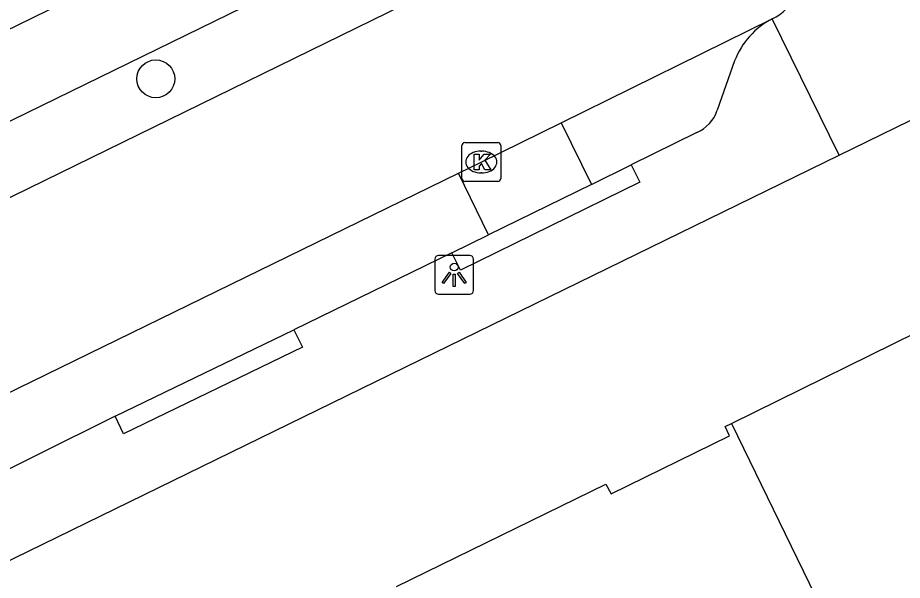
# Model space of a CAD drawing. Extents: x 160457 to 162082, y 388340 to 389736.
# Drawn here: x 161122.29 to 161145.07, y 388868.81 to 388883.32 of the extents above; entities that cross this region are included whole.
import ezdxf

# ---------------------------------------------------------------- set-up
doc = ezdxf.new("R2010")
doc.units = 0
for name, color, linetype in [('IMGEO_Boom', 7, 'Continuous'), ('IMGEO_Kolk', 7, 'Continuous'), ('IMGEO_Lichtpunt', 7, 'Continuous'), ('IMGEO_Pand', 7, 'Continuous'), ('IMGEO_Parkeervlak_open', 7, 'Continuous'), ('IMGEO_Rijbaan_lokaal_open', 7, 'Continuous'), ('IMGEO_Voetpad_open', 7, 'Continuous')]:
    doc.layers.add(name, color=color, linetype=linetype)

msp = doc.modelspace()

# ---------------------------------------------------------------- linework, layer by layer
at = {"layer": 'IMGEO_Boom'}
msp.add_circle((161125.844, 388881.741), 0.489, dxfattribs=at)
at = {"layer": 'IMGEO_Kolk'}
for p, q in [((161133.728, 388879.171), (161133.728, 388880.023)), ((161133.803, 388880.097), (161134.655, 388880.097)), ((161134.729, 388880.023), (161134.729, 388879.171)), ((161134.216, 388879.877), (161134.241, 388879.877)), ((161134.239, 388879.317), (161134.214, 388879.317)), ((161134.655, 388879.097), (161133.803, 388879.097))]:
    msp.add_line(p, q, dxfattribs=at)
for points in [[(161133.728, 388879.171), (161133.728, 388880.023)], [(161133.803, 388880.097), (161134.655, 388880.097)], [(161134.729, 388880.023), (161134.729, 388879.171)], [(161134.049, 388879.797), (161134.172, 388879.797), (161134.172, 388879.646), (161134.302, 388879.797), (161134.466, 388879.797), (161134.32, 388879.646), (161134.473, 388879.397), (161134.321, 388879.397), (161134.236, 388879.561), (161134.172, 388879.494), (161134.172, 388879.397), (161134.049, 388879.397), (161134.049, 388879.797)], [(161134.655, 388879.097), (161133.803, 388879.097)]]:
    msp.add_lwpolyline(points, dxfattribs=at)
for centre, start, end in [((161133.805, 388880.021), 91.552, 178.448), ((161133.805, 388880.021), 91.552, 178.448), ((161134.653, 388880.021), 1.552, 88.448), ((161134.653, 388880.021), 1.552, 88.448), ((161133.805, 388879.173), 181.552, 268.448), ((161133.805, 388879.173), 181.552, 268.448), ((161134.653, 388879.173), 271.552, 358.448), ((161134.653, 388879.173), 271.552, 358.448)]:
    msp.add_arc(centre, 0.0765, start, end, dxfattribs=at)
for centre, major_axis, ratio, start_param, end_param in [((161134.215, 388879.597), (-0.387, 0.002), 0.722429, 4.712389, 7.853982), ((161134.24, 388879.597), (-0.39, 0.002), 0.717154, 1.570796, 4.712389)]:
    msp.add_ellipse(centre, major_axis=major_axis, ratio=ratio, start_param=start_param, end_param=end_param, dxfattribs=at)
at = {"layer": 'IMGEO_Lichtpunt'}
for p, q in [((161133.934, 388877.186), (161133.126, 388877.186)), ((161133.934, 388877.186), (161133.126, 388877.186)), ((161133.032, 388877.091), (161133.032, 388876.284)), ((161133.032, 388877.091), (161133.032, 388876.284)), ((161134.028, 388876.284), (161134.028, 388877.091)), ((161134.028, 388876.284), (161134.028, 388877.091)), ((161133.126, 388876.19), (161133.934, 388876.19)), ((161133.126, 388876.19), (161133.934, 388876.19))]:
    msp.add_line(p, q, dxfattribs=at)
for points in [[(161133.406, 388876.755), (161133.445, 388876.727), (161133.257, 388876.465), (161133.219, 388876.492), (161133.406, 388876.755)], [(161133.618, 388876.727), (161133.656, 388876.754), (161133.843, 388876.492), (161133.804, 388876.464), (161133.618, 388876.727)], [(161133.508, 388876.707), (161133.555, 388876.707), (161133.555, 388876.385), (161133.508, 388876.385), (161133.508, 388876.707)]]:
    msp.add_lwpolyline(points, dxfattribs=at)
msp.add_circle((161133.531, 388876.889), 0.0994, dxfattribs=at)
for centre, start, end in [((161133.126, 388877.091), 90, 180), ((161133.126, 388877.091), 90, 180), ((161133.934, 388877.091), 0, 90), ((161133.934, 388877.091), 0, 90), ((161133.126, 388876.284), 180, 270), ((161133.126, 388876.284), 180, 270), ((161133.934, 388876.284), 270, 0), ((161133.934, 388876.284), 270, 360)]:
    msp.add_arc(centre, 0.0946, start, end, dxfattribs=at)
at = {"layer": 'IMGEO_Pand'}
for points in [[(161140.673, 388872.858), (161146.045, 388875.499), (161146.179, 388875.253), (161149.255, 388876.757), (161149.118, 388877.015), (161149.282, 388877.095)], [(161132.045, 388868.656), (161137.436, 388871.297), (161137.576, 388871.046), (161140.626, 388872.538), (161140.509, 388872.777), (161140.673, 388872.858)], [(161140.673, 388872.858), (161144.981, 388864.007)]]:
    msp.add_lwpolyline(points, dxfattribs=at)
at = {"layer": 'IMGEO_Parkeervlak_open'}
for points in [[(161136.286, 388880.609), (161137.068, 388879.021)], [(161134.418, 388877.721), (161133.643, 388879.309)]]:
    msp.add_lwpolyline(points, dxfattribs=at)
at = {"layer": 'IMGEO_Rijbaan_lokaal_open'}
for points in [[(161134.988, 388884.987), (161132.62, 388883.845), (161110.099, 388872.813), (161107.311, 388871.445)], [(161136.286, 388880.609), (161141.725, 388883.29)], [(161133.643, 388879.309), (161134.23, 388879.596), (161136.286, 388880.609)], [(161101.463, 388863.583), (161105.225, 388865.467), (161107.374, 388866.505), (161111.672, 388868.581), (161133.643, 388879.309)]]:
    msp.add_lwpolyline(points, dxfattribs=at)
msp.add_arc((161141.236, 388884.336), 1.155, 295.0455, 338.9884, dxfattribs=at)
at = {"layer": 'IMGEO_Voetpad_open'}
for points in [[(161143.445, 388879.77), (161164.471, 388890.046), (161160.756, 388897.646), (161147.994, 388891.42), (161128.982, 388930.355)], [(161127.179, 388885.52), (161105.429, 388874.881)], [(161120.683, 388879.971), (161131.438, 388885.228)], [(161143.445, 388879.77), (161141.725, 388883.29)], [(161140.756, 388882.202), (161140.308, 388880.93)], [(161139.779, 388880.359), (161138.09, 388879.522)], [(161103.646, 388860.337), (161107.635, 388862.268), (161143.445, 388879.77)], [(161138.09, 388879.522), (161138.31, 388879.074), (161133.693, 388876.809), (161133.473, 388877.257)], [(161137.068, 388879.021), (161138.09, 388879.522)], [(161137.068, 388879.021), (161134.418, 388877.721)], [(161133.473, 388877.257), (161134.418, 388877.721)], [(161133.473, 388877.257), (161129.403, 388875.27)], [(161124.799, 388873.044), (161129.403, 388875.27)], [(161129.403, 388875.27), (161129.62, 388874.82), (161125.016, 388872.594), (161124.799, 388873.044)], [(161124.799, 388873.044), (161120.736, 388871.025)]]:
    msp.add_lwpolyline(points, dxfattribs=at)
for centre, radius, start, end in [((161142.69, 388881.455), 2.074, 117.7445, 158.8774), ((161139.414, 388881.227), 0.942, 292.7736, 341.5996)]:
    msp.add_arc(centre, radius, start, end, dxfattribs=at)

doc.saveas('drawing.dxf')
